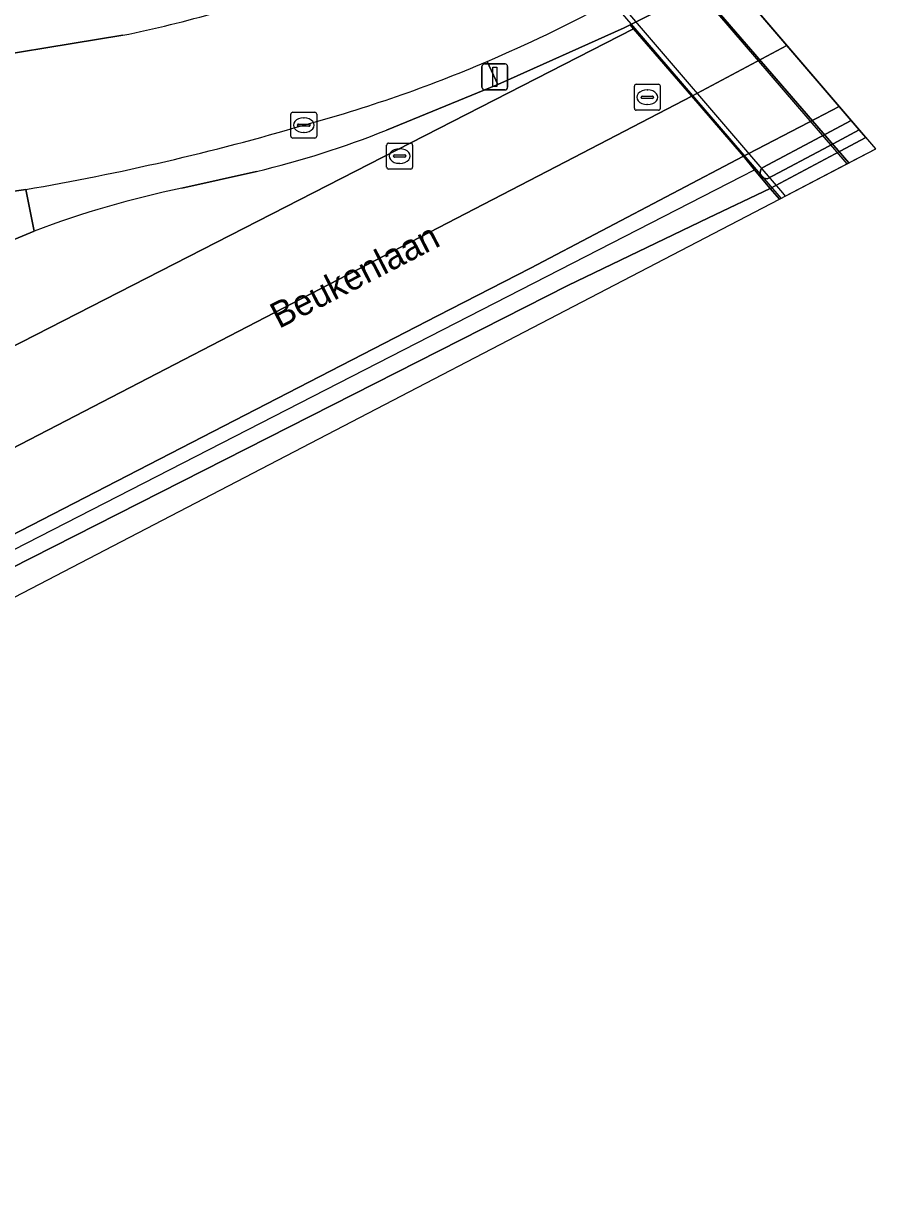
# Model space of a CAD drawing. Extents: x 158793 to 159888, y 384317 to 385256.
# Drawn here: x 159854.89 to 159887.76, y 384490.78 to 384535.72 of the extents above; entities that cross this region are included whole.
import ezdxf

# ---------------------------------------------------------------- set-up
doc = ezdxf.new("R2010")
doc.units = 0
for name, color, linetype in [('IMGEO_Berm_gesloten', 7, 'Continuous'), ('IMGEO_Berm_groen', 7, 'Continuous'), ('IMGEO_Groenvoorziening', 7, 'Continuous'), ('IMGEO_Haag', 7, 'Continuous'), ('IMGEO_Hek', 7, 'Continuous'), ('IMGEO_Kolk', 7, 'Continuous'), ('IMGEO_Lichtmast', 7, 'Continuous'), ('IMGEO_Openbare_ruimte_label', 7, 'Continuous'), ('IMGEO_Pijler', 7, 'Continuous'), ('IMGEO_Rijbaan_lokaal_open', 7, 'Continuous'), ('IMGEO_Rijbaan_regionaal_gesloten', 7, 'Continuous'), ('IMGEO_Rioolput', 7, 'Continuous'), ('IMGEO_Terreindeel_gesloten', 7, 'Continuous'), ('IMGEO_Verkeerseiland_open', 7, 'Continuous'), ('IMGEO_Voetpad_gesloten', 7, 'Continuous'), ('IMGEO_Voetpad_open', 7, 'Continuous')]:
    doc.layers.add(name, color=color, linetype=linetype)

msp = doc.modelspace()

# ---------------------------------------------------------------- linework, layer by layer
at = {"layer": 'IMGEO_Berm_gesloten'}
msp.add_lwpolyline([(159791.799, 384482.795), (159812.356, 384493.351), (159825.453, 384500), (159875.887, 384525.604), (159881.307, 384528.22), (159883.694, 384529.35), (159883.08, 384530.068), (159882.662, 384530.596), (159874.443, 384526.273), (159870.864, 384524.44), (159823.458, 384500), (159811.928, 384494.056), (159791.41, 384483.447)], dxfattribs=at)
at = {"layer": 'IMGEO_Berm_groen'}
for points in [[(159872.778, 384534.251), (159873.187, 384533.366), (159878.06, 384535.541), (159878.297, 384535.661), (159880.792, 384536.928), (159882.035, 384537.559), (159881.675, 384537.91)], [(159878.425, 384535.512), (159878.297, 384535.661), (159878.06, 384535.541), (159873.187, 384533.366), (159868.893, 384531.599)], [(159843.008, 384517.383), (159878.425, 384535.512)], [(159868.893, 384531.599), (159873.187, 384533.366), (159872.778, 384534.251)], [(159863.883, 384530.011), (159861.008, 384529.364)], [(159861.008, 384529.364), (159863.883, 384530.011)], [(159854.988, 384529.316), (159855.312, 384527.709)], [(159855.312, 384527.709), (159852.981, 384526.735), (159850.698, 384525.598)]]:
    msp.add_lwpolyline(points, dxfattribs=at)
for centre, radius, start, end in [((159851.613, 384583.911), 53.982, 293.0832, 298.4428), ((159851.382, 384584.416), 54.537, 285.2288, 293.0984), ((159839.364, 384621.332), 93.333, 279.63655, 286.39484), ((159855.479, 384565.221), 36.199, 283.4238, 291.7499), ((159855.479, 384565.221), 36.199, 283.4238, 291.7499), ((159868.61, 384492.57), 37.571, 101.6739, 110.729), ((159868.61, 384492.57), 37.571, 101.6739, 110.729)]:
    msp.add_arc(centre, radius, start, end, dxfattribs=at)
at = {"layer": 'IMGEO_Groenvoorziening'}
msp.add_lwpolyline([(159850.698, 384525.598), (159852.981, 384526.735), (159855.312, 384527.709), (159854.988, 384529.316), (159849.696, 384528.572), (159842.505, 384527.694), (159839.248, 384527.449), (159837.075, 384527.373), (159834.207, 384527.075)], dxfattribs=at)
at = {"layer": 'IMGEO_Haag'}
msp.add_lwpolyline([(159850.698, 384525.598), (159852.981, 384526.735), (159855.312, 384527.709), (159854.988, 384529.316), (159849.696, 384528.572), (159842.505, 384527.694), (159839.248, 384527.449), (159837.075, 384527.373), (159834.207, 384527.075)], dxfattribs=at)
at = {"layer": 'IMGEO_Hek'}
for points in [[(159886.655, 384530.3), (159884.21, 384533.156), (159875.104, 384543.751), (159873.769, 384545.252), (159869.706, 384550.029), (159856.829, 384565.078), (159855.565, 384566.526), (159850.409, 384572.579)], [(159884.119, 384528.981), (159872.775, 384542.168)], [(159812.174, 384493.707), (159824.446, 384500), (159883.08, 384530.068)]]:
    msp.add_lwpolyline(points, dxfattribs=at)
at = {"layer": 'IMGEO_Kolk'}
for p, q in [((159865.207, 384531.368), (159865.207, 384532.22)), ((159865.282, 384532.294), (159866.134, 384532.294)), ((159865.695, 384532.074), (159865.72, 384532.074)), ((159866.208, 384532.22), (159866.208, 384531.368)), ((159865.466, 384531.788), (159865.466, 384531.8)), ((159865.904, 384531.751), (159865.506, 384531.751)), ((159865.509, 384531.837), (159865.907, 384531.837)), ((159865.95, 384531.8), (159865.95, 384531.788)), ((159866.134, 384531.294), (159865.282, 384531.294)), ((159865.718, 384531.514), (159865.693, 384531.514)), ((159868.903, 384530.175), (159868.903, 384531.027)), ((159868.978, 384531.101), (159869.83, 384531.101)), ((159869.391, 384530.881), (159869.416, 384530.881)), ((159869.904, 384531.027), (159869.904, 384530.175)), ((159869.162, 384530.595), (159869.162, 384530.607)), ((159869.6, 384530.558), (159869.202, 384530.558)), ((159869.205, 384530.644), (159869.603, 384530.644)), ((159869.414, 384530.321), (159869.389, 384530.321)), ((159869.646, 384530.607), (159869.646, 384530.595)), ((159869.83, 384530.101), (159868.978, 384530.101))]:
    msp.add_line(p, q, dxfattribs=at)
for points in [[(159865.207, 384531.368), (159865.207, 384532.22)], [(159865.282, 384532.294), (159866.134, 384532.294)], [(159866.208, 384532.22), (159866.208, 384531.368)], [(159866.134, 384531.294), (159865.282, 384531.294)], [(159868.903, 384530.175), (159868.903, 384531.027)], [(159868.978, 384531.101), (159869.83, 384531.101)], [(159869.904, 384531.027), (159869.904, 384530.175)], [(159869.83, 384530.101), (159868.978, 384530.101)]]:
    msp.add_lwpolyline(points, dxfattribs=at)
for centre, radius, start, end in [((159865.284, 384532.218), 0.0765, 91.552, 178.448), ((159865.284, 384532.218), 0.0765, 91.552, 178.448), ((159866.132, 384532.218), 0.0765, 1.552, 88.448), ((159866.132, 384532.218), 0.0765, 1.552, 88.448), ((159865.506, 384531.797), 0.0403, 85.8775, 175.7526), ((159865.503, 384531.787), 0.0366, 178.938, 274.7102), ((159865.907, 384531.794), 0.043, 264.8664, 352.4533), ((159865.911, 384531.799), 0.0386, 1.7309, 96.639), ((159865.284, 384531.37), 0.0765, 181.552, 268.448), ((159865.284, 384531.37), 0.0765, 181.552, 268.448), ((159866.132, 384531.37), 0.0765, 271.552, 358.448), ((159866.132, 384531.37), 0.0765, 271.552, 358.448), ((159868.98, 384531.025), 0.0765, 91.552, 178.448), ((159868.98, 384531.025), 0.0765, 91.552, 178.448), ((159869.828, 384531.025), 0.0765, 1.552, 88.448), ((159869.828, 384531.025), 0.0765, 1.552, 88.448), ((159869.202, 384530.604), 0.0403, 85.8775, 175.7526), ((159869.199, 384530.594), 0.0366, 178.938, 274.7102), ((159869.603, 384530.601), 0.043, 264.8664, 352.4533), ((159869.607, 384530.606), 0.0386, 1.7309, 96.639), ((159868.98, 384530.177), 0.0765, 181.552, 268.448), ((159868.98, 384530.177), 0.0765, 181.552, 268.448), ((159869.828, 384530.177), 0.0765, 271.552, 358.448), ((159869.828, 384530.177), 0.0765, 271.552, 358.448)]:
    msp.add_arc(centre, radius, start, end, dxfattribs=at)
for centre, major_axis, ratio, start_param, end_param in [((159865.694, 384531.794), (-0.387, 0.002), 0.722429, 4.712389, 7.853982), ((159865.719, 384531.794), (-0.39, 0.002), 0.717154, 1.570796, 4.712389), ((159869.39, 384530.601), (-0.387, 0.002), 0.722429, 4.712389, 7.853982), ((159869.415, 384530.601), (-0.39, 0.002), 0.717154, 1.570796, 4.712389)]:
    msp.add_ellipse(centre, major_axis=major_axis, ratio=ratio, start_param=start_param, end_param=end_param, dxfattribs=at)
at = {"layer": 'IMGEO_Lichtmast'}
for p, q in [((159872.576, 384533.254), (159872.576, 384534.054)), ((159872.576, 384534.054), (159872.576, 384533.254)), ((159872.676, 384534.154), (159873.466, 384534.154)), ((159873.466, 384534.154), (159872.676, 384534.154)), ((159873.566, 384534.054), (159873.566, 384533.254)), ((159873.566, 384533.254), (159873.566, 384534.054)), ((159873.466, 384533.154), (159872.676, 384533.154)), ((159872.676, 384533.154), (159873.466, 384533.154))]:
    msp.add_line(p, q, dxfattribs=at)
msp.add_lwpolyline([(159872.996, 384534.029), (159873.146, 384534.029), (159873.146, 384533.279), (159872.996, 384533.279), (159872.996, 384534.029)], dxfattribs=at)
for centre, start, end in [((159872.676, 384534.054), 90, 180), ((159872.676, 384534.054), 90, 180), ((159873.466, 384534.054), 0, 90), ((159873.466, 384534.054), 360, 90), ((159872.676, 384533.254), 180, 270), ((159872.676, 384533.254), 180, 270), ((159873.466, 384533.254), 270, 0), ((159873.466, 384533.254), 270, 0)]:
    msp.add_arc(centre, 0.1, start, end, dxfattribs=at)
at = {"layer": 'IMGEO_Pijler'}
msp.add_lwpolyline([(159887.126, 384531.614), (159886.814, 384531.979), (159885.636, 384531.343), (159883.408, 384530.167), (159883.328, 384530.082), (159883.299, 384529.973), (159883.318, 384529.854), (159883.441, 384529.749), (159883.575, 384529.72), (159885.95, 384530.979)], close=True, dxfattribs=at)
at = {"layer": 'IMGEO_Rijbaan_lokaal_open'}
for points in [[(159858.727, 384535.261), (159851.843, 384534.134), (159847.484, 384533.523), (159841.195, 384532.841)], [(159834.207, 384527.075), (159837.075, 384527.373), (159839.248, 384527.449), (159842.505, 384527.694), (159849.696, 384528.572), (159854.988, 384529.316)]]:
    msp.add_lwpolyline(points, dxfattribs=at)
for centre, radius, start, end in [((159849.474, 384581.205), 46.866, 281.3873, 290.5789), ((159851.613, 384583.911), 53.982, 293.0832, 298.4428), ((159851.382, 384584.416), 54.537, 285.2288, 293.0984), ((159839.364, 384621.332), 93.333, 279.63655, 286.39484)]:
    msp.add_arc(centre, radius, start, end, dxfattribs=at)
at = {"layer": 'IMGEO_Rijbaan_regionaal_gesloten'}
for points in [[(159884.337, 384534.871), (159882.035, 384537.559), (159882.035, 384537.559), (159880.792, 384536.928), (159878.297, 384535.661), (159878.425, 384535.512), (159880.669, 384532.909)], [(159884.047, 384528.944), (159887.759, 384530.875), (159887.375, 384531.324), (159886.198, 384530.691), (159883.694, 384529.35)], [(159617.271, 384388.641), (159617.372, 384388.695), (159756.881, 384462.779), (159884.047, 384528.944), (159883.694, 384529.35), (159881.307, 384528.22), (159875.887, 384525.604), (159825.453, 384500), (159812.356, 384493.351), (159791.799, 384482.795), (159777.564, 384475.395), (159744.535, 384457.751), (159731.675, 384450.855), (159717.186, 384443.101), (159697.88, 384432.802), (159696.562, 384432.097), (159679.569, 384423.013), (159661.921, 384413.563), (159644.473, 384404.254), (159631.206, 384397.094), (159616.87, 384389.389)]]:
    msp.add_lwpolyline(points, close=True, dxfattribs=at)
for points in [[(159779.976, 384480.85), (159804.811, 384493.696), (159847.424, 384515.674), (159875.798, 384530.374), (159880.669, 384532.909), (159878.425, 384535.512), (159843.008, 384517.383), (159809.722, 384500), (159809.27, 384499.765), (159808.958, 384499.603), (159793.362, 384491.577), (159788.54, 384489.306)], [(159886.356, 384532.513), (159884.337, 384534.871), (159880.669, 384532.909), (159882.662, 384530.596), (159882.843, 384530.691), (159885.162, 384531.893), (159886.356, 384532.513)], [(159650.153, 384408.169), (159667.67, 384417.548), (159686.549, 384427.613), (159696.214, 384432.791), (159709.47, 384439.893), (159725.249, 384448.362), (159745.061, 384458.917), (159759.449, 384466.649), (159775.497, 384475.211), (159791.41, 384483.447), (159811.928, 384494.056), (159823.458, 384500), (159870.864, 384524.44), (159874.443, 384526.273), (159882.662, 384530.596), (159880.669, 384532.909), (159875.798, 384530.374), (159847.424, 384515.674), (159804.811, 384493.696), (159779.976, 384480.85), (159750.919, 384465.55), (159708.655, 384442.945), (159694.585, 384435.384), (159645.738, 384409.21)]]:
    msp.add_lwpolyline(points, dxfattribs=at)
at = {"layer": 'IMGEO_Rioolput'}
for p, q in [((159878.454, 384532.444), (159878.454, 384533.296)), ((159878.529, 384533.37), (159879.381, 384533.37)), ((159878.942, 384533.15), (159878.967, 384533.15)), ((159879.455, 384533.296), (159879.455, 384532.444)), ((159878.713, 384532.864), (159878.713, 384532.876)), ((159879.151, 384532.827), (159878.753, 384532.827)), ((159878.756, 384532.913), (159879.154, 384532.913)), ((159878.965, 384532.59), (159878.94, 384532.59)), ((159879.197, 384532.876), (159879.197, 384532.864)), ((159879.381, 384532.37), (159878.529, 384532.37))]:
    msp.add_line(p, q, dxfattribs=at)
for points in [[(159878.454, 384532.444), (159878.454, 384533.296)], [(159878.529, 384533.37), (159879.381, 384533.37)], [(159879.455, 384533.296), (159879.455, 384532.444)], [(159879.381, 384532.37), (159878.529, 384532.37)]]:
    msp.add_lwpolyline(points, dxfattribs=at)
for centre, radius, start, end in [((159878.531, 384533.294), 0.0765, 91.552, 178.448), ((159878.531, 384533.294), 0.0765, 91.552, 178.448), ((159879.379, 384533.294), 0.0765, 1.552, 88.448), ((159879.379, 384533.294), 0.0765, 1.552, 88.448), ((159878.753, 384532.873), 0.0403, 85.8775, 175.7526), ((159878.75, 384532.863), 0.0366, 178.938, 274.7102), ((159879.154, 384532.87), 0.043, 264.8664, 352.4533), ((159879.158, 384532.875), 0.0386, 1.7309, 96.639), ((159878.531, 384532.446), 0.0765, 181.552, 268.448), ((159878.531, 384532.446), 0.0765, 181.552, 268.448), ((159879.379, 384532.446), 0.0765, 271.552, 358.448), ((159879.379, 384532.446), 0.0765, 271.552, 358.448)]:
    msp.add_arc(centre, radius, start, end, dxfattribs=at)
for centre, major_axis, ratio, start_param, end_param in [((159878.941, 384532.87), (-0.387, 0.002), 0.722429, 4.712389, 7.853982), ((159878.966, 384532.87), (-0.39, 0.002), 0.717154, 1.570796, 4.712389)]:
    msp.add_ellipse(centre, major_axis=major_axis, ratio=ratio, start_param=start_param, end_param=end_param, dxfattribs=at)
at = {"layer": 'IMGEO_Terreindeel_gesloten'}
msp.add_lwpolyline([(159886.727, 384530.338), (159887.759, 384530.875), (159875.1, 384545.658), (159874.201, 384544.848), (159874.187, 384544.835)], close=True, dxfattribs=at)
at = {"layer": 'IMGEO_Verkeerseiland_open'}
msp.add_lwpolyline([(159886.814, 384531.979), (159886.356, 384532.513), (159885.162, 384531.893), (159882.843, 384530.691), (159882.662, 384530.596), (159883.08, 384530.068), (159883.694, 384529.35), (159886.198, 384530.691), (159887.375, 384531.324), (159887.126, 384531.614), (159885.95, 384530.979), (159883.575, 384529.72), (159883.441, 384529.749), (159883.318, 384529.854), (159883.299, 384529.973), (159883.328, 384530.082), (159883.408, 384530.167), (159885.636, 384531.343)], close=True, dxfattribs=at)
at = {"layer": 'IMGEO_Voetpad_gesloten'}
msp.add_lwpolyline([(159886.727, 384530.338), (159874.187, 384544.835), (159872.141, 384542.97), (159878.051, 384536.318), (159878.633, 384535.622), (159882.892, 384530.661), (159884.162, 384529.183), (159884.269, 384529.059)], close=True, dxfattribs=at)
at = {"layer": 'IMGEO_Voetpad_open'}
msp.add_lwpolyline([(159841.195, 384532.841), (159847.484, 384533.523), (159851.843, 384534.134), (159858.727, 384535.261)], dxfattribs=at)
msp.add_arc((159849.474, 384581.205), 46.866, 281.3873, 290.5789, dxfattribs=at)

# ---------------------------------------------------------------- texts
at = {"layer": 'IMGEO_Openbare_ruimte_label'}
msp.add_text('Beukenlaan', height=1, rotation=27.2569, dxfattribs=at).set_placement((159864.755, 384523.929))

doc.saveas('drawing.dxf')
